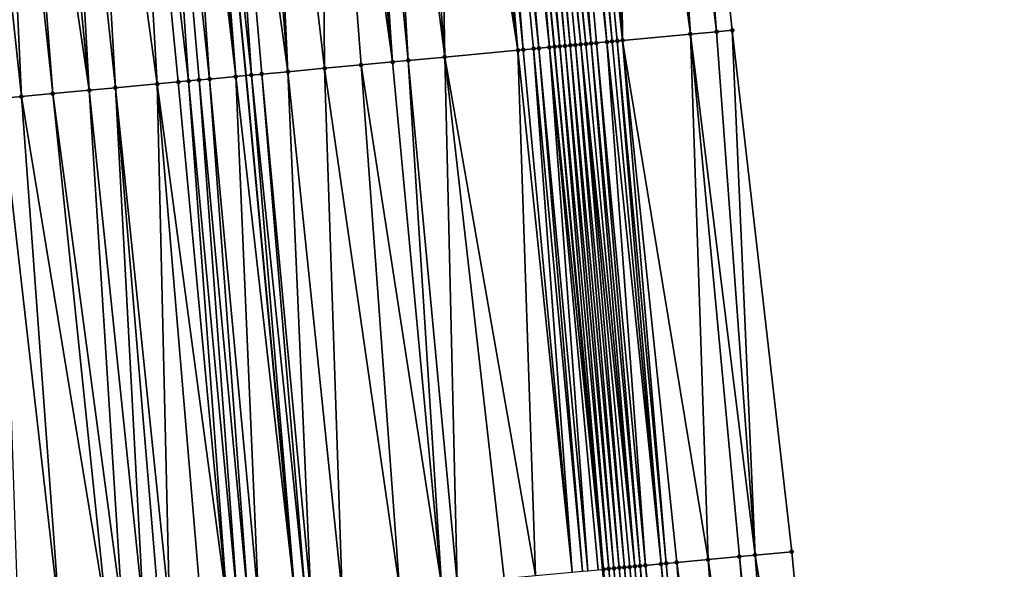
# Model space of a CAD drawing. Header units: feet. Extents: x 2004186 to 2014793, y 836912 to 864902.
# Tile 331 of 974: x 2010714 to 2010751, y 846481 to 846502. Entities that reach past the tile are written whole.
import ezdxf

# ---------------------------------------------------------------- set-up
doc = ezdxf.new("R2010")
doc.units = ezdxf.units.FT
doc.header["$LTSCALE"] = 100
doc.header["$MEASUREMENT"] = 0
for name, color, linetype, lineweight in [('EP_Travel Lane', 5, 'Continuous', 40), ('GPL_Skip Line', 2, 'Continuous', 40), ('Road Shots', 4, 'Continuous', 200), ('Road X-Section', 30, 'Continuous', 13)]:
    doc.layers.add(name, color=color, linetype=linetype, lineweight=lineweight)
doc.layers.add('I-77 SB_MM21-27-Surface-Border', color=7, linetype='Continuous')
doc.layers.add('I-77 SB_MM21-27-Surface-TIN', color=7, linetype='Continuous')

msp = doc.modelspace()

# ---------------------------------------------------------------- linework, layer by layer
at = {"layer": 'EP_Travel Lane'}
msp.add_polyline3d([(2010746.259659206, 846361.4718265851, 432.4409175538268), (2010744.67706048, 846381.4357524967, 432.6228364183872), (2010743.072637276, 846401.3705133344, 432.778790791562), (2010741.468191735, 846421.3055517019, 432.9162438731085), (2010739.747852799, 846441.3626244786, 433.0615329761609), (2010737.914762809, 846461.2920762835, 433.2014829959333), (2010736.070887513, 846481.2060482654, 433.356833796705), (2010734.227110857, 846501.1189549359, 433.5070528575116), (2010732.287668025, 846521.116699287, 433.7008599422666), (2010729.770920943, 846545.319774, 433.8500635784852), (2010727.518606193, 846565.1922004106, 433.9705695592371), (2010725.2662734, 846585.0647860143, 434.056638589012), (2010723.013937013, 846604.9374033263, 434.1358376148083), (2010720.732234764, 846624.9792221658, 434.2279998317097), (2010718.234095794, 846644.8225446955, 434.2954685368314), (2010715.735963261, 846664.6658160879, 434.3752531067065), (2010713.237841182, 846684.5090044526, 434.4749568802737)], dxfattribs=at)
at = {"layer": 'GPL_Skip Line'}
msp.add_polyline3d([(2010734.617451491, 846360.5594250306, 431.9941093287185), (2010733.025973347, 846380.4948676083, 432.1625931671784), (2010731.409516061, 846400.4284173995, 432.325664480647), (2010729.793053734, 846420.3620293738, 432.467986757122), (2010728.069054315, 846440.2864457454, 432.6096846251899), (2010726.21669693, 846460.1997938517, 432.7514885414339), (2010724.351219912, 846480.111282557, 432.9079875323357), (2010722.485731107, 846500.0228970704, 433.0638648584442), (2010720.544946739, 846519.927025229, 433.2578940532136), (2010718.140114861, 846544.0008914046, 433.4169742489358), (2010715.883260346, 846563.8728191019, 433.5338772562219), (2010713.626386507, 846583.7449169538, 433.6139725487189), (2010711.369514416, 846603.6169994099, 433.697398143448), (2010709.099465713, 846623.4874468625, 433.7894488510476), (2010706.552418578, 846643.3244748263, 433.860446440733), (2010704.005384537, 846663.1614008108, 433.9559335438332), (2010701.458350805, 846682.9983243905, 434.0519981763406), (2010698.883065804, 846702.8314638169, 434.1350826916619)], dxfattribs=at)
at = {"layer": 'I-77 SB_MM21-27-Surface-Border', "color": 3, "linetype": 'ByBlock', "lineweight": -2}
msp.add_polyline3d([(2010719.312135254, 846685.2879506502, 434.7076173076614), (2010721.660792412, 846665.4255960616, 434.6020388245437), (2010724.604577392, 846645.6395493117, 434.5214249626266), (2010727.350005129, 846625.8279209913, 434.4675148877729), (2010729.851073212, 846605.7127080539, 434.3897048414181), (2010732.107943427, 846585.8406421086, 434.3027260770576), (2010734.364810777, 846565.968601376, 434.210275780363), (2010736.422944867, 846546.0740862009, 434.0973871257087), (2010738.851227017, 846521.7817855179, 433.9343033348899), (2010741.00522275, 846501.7516160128, 433.7713409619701), (2010743.26886303, 846481.8784288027, 433.6327471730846), (2010745.134406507, 846461.9662307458, 433.4748969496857), (2010746.988906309, 846442.0297828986, 433.3554525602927), (2010748.133269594, 846421.8440917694, 433.18541255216), (2010748.753034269, 846401.8292767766, 433.0085829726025), (2010750.170162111, 846381.8793619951, 432.8382511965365), (2010751.366102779, 846361.8719435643, 432.6467753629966)], dxfattribs=at)
at = {"layer": 'I-77 SB_MM21-27-Surface-TIN', "color": 128, "linetype": 'ByBlock', "lineweight": -2}
for points in [[(2010738.055305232, 846521.7011098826, 433.908882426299), (2010737.259381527, 846521.6204531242, 433.8812396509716), (2010739.412154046, 846501.6028466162, 433.7175016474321)], [(2010738.055305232, 846521.7011098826, 433.908882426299), (2010740.407822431, 846501.6958227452, 433.7516849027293), (2010738.851227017, 846521.7817855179, 433.9343033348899)], [(2010738.055305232, 846521.7011098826, 433.908882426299), (2010739.412154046, 846501.6028466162, 433.7175016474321), (2010740.407822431, 846501.6958227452, 433.7516849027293)], [(2010738.851227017, 846521.7817855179, 433.9343033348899), (2010740.407822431, 846501.6958227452, 433.7516849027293), (2010741.00522275, 846501.7516160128, 433.7713409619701)], [(2010734.274662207, 846521.3180437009, 433.7712915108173), (2010734.075681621, 846521.2978761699, 433.7647740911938), (2010736.226008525, 846501.3053943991, 433.6000833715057)], [(2010734.473645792, 846521.3381817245, 433.7812819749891), (2010734.274662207, 846521.3180437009, 433.7712915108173), (2010736.226008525, 846501.3053943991, 433.6000833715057)], [(2010734.672636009, 846521.3582545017, 433.7989521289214), (2010734.473645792, 846521.3381817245, 433.7812819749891), (2010736.425142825, 846501.3239829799, 433.6076676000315)], [(2010734.473645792, 846521.3381817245, 433.7812819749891), (2010736.226008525, 846501.3053943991, 433.6000833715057), (2010736.425142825, 846501.3239829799, 433.6076676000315)], [(2010735.26957858, 846521.4187491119, 433.8194439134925), (2010734.672636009, 846521.3582545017, 433.7989521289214), (2010736.823421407, 846501.3610535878, 433.6348230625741)], [(2010734.672636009, 846521.3582545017, 433.7989521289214), (2010736.624283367, 846501.3425049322, 433.6227473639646), (2010736.823421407, 846501.3610535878, 433.6348230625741)], [(2010734.672636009, 846521.3582545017, 433.7989521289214), (2010736.425142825, 846501.3239829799, 433.6076676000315), (2010736.624283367, 846501.3425049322, 433.6227473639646)], [(2010736.662440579, 846521.5599425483, 433.8626270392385), (2010735.26957858, 846521.4187491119, 433.8194439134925), (2010736.823421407, 846501.3610535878, 433.6348230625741)], [(2010737.259381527, 846521.6204531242, 433.8812396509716), (2010736.662440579, 846521.5599425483, 433.8626270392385), (2010739.412154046, 846501.6028466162, 433.7175016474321)], [(2010736.662440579, 846521.5599425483, 433.8626270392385), (2010736.823421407, 846501.3610535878, 433.6348230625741), (2010739.412154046, 846501.6028466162, 433.7175016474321)], [(2010730.49403235, 846520.9348479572, 433.648950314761), (2010729.698099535, 846520.8542808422, 433.6107562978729), (2010732.840726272, 846500.9893795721, 433.4721592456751)], [(2010731.090974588, 846520.9953458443, 433.6690564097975), (2010730.49403235, 846520.9348479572, 433.648950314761), (2010732.840726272, 846500.9893795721, 433.4721592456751)], [(2010731.488932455, 846521.035713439, 433.6782620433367), (2010731.090974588, 846520.9953458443, 433.6690564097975), (2010733.039859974, 846501.0079745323, 433.4790257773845)], [(2010731.090974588, 846520.9953458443, 433.6690564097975), (2010732.840726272, 846500.9893795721, 433.4721592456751), (2010733.039859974, 846501.0079745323, 433.4790257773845)], [(2010731.886895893, 846521.0760262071, 433.6939209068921), (2010731.488932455, 846521.035713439, 433.6782620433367), (2010733.637258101, 846501.0637912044, 433.4960488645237)], [(2010731.488932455, 846521.035713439, 433.6782620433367), (2010733.438122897, 846501.0452122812, 433.4873781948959), (2010733.637258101, 846501.0637912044, 433.4960488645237)], [(2010731.488932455, 846521.035713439, 433.6782620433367), (2010733.039859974, 846501.0079745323, 433.4790257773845), (2010733.438122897, 846501.0452122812, 433.4873781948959)], [(2010732.284851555, 846521.1164155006, 433.7005725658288), (2010731.886895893, 846521.0760262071, 433.6939209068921), (2010734.035522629, 846501.1010118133, 433.5063295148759)], [(2010731.886895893, 846521.0760262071, 433.6939209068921), (2010733.637258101, 846501.0637912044, 433.4960488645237), (2010734.035522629, 846501.1010118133, 433.5063295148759)], [(2010732.284851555, 846521.1164155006, 433.7005725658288), (2010734.227110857, 846501.1189549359, 433.5070528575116), (2010732.287668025, 846521.116699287, 433.7008599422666)], [(2010732.284851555, 846521.1164155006, 433.7005725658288), (2010734.035522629, 846501.1010118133, 433.5063295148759), (2010734.227110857, 846501.1189549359, 433.5070528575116)], [(2010732.682836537, 846521.1565162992, 433.7411806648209), (2010732.287668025, 846521.116699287, 433.7008599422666), (2010734.433794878, 846501.1381500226, 433.5258799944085)], [(2010734.234651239, 846501.1196611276, 433.5070813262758), (2010732.287668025, 846521.116699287, 433.7008599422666), (2010734.227110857, 846501.1189549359, 433.5070528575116)], [(2010734.433794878, 846501.1381500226, 433.5258799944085), (2010732.287668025, 846521.116699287, 433.7008599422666), (2010734.234651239, 846501.1196611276, 433.5070813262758)], [(2010732.881819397, 846521.1766614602, 433.7503310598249), (2010732.682836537, 846521.1565162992, 433.7411806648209), (2010734.632942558, 846501.156595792, 433.5495301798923)], [(2010732.682836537, 846521.1565162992, 433.7411806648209), (2010734.433794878, 846501.1381500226, 433.5258799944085), (2010734.632942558, 846501.156595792, 433.5495301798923)], [(2010733.080795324, 846521.196874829, 433.751453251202), (2010732.881819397, 846521.1766614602, 433.7503310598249), (2010734.832085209, 846501.1750952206, 433.567143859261)], [(2010732.881819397, 846521.1766614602, 433.7503310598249), (2010734.632942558, 846501.156595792, 433.5495301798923), (2010734.832085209, 846501.1750952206, 433.567143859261)], [(2010733.279765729, 846521.2171425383, 433.7461794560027), (2010733.080795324, 846521.196874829, 433.751453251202), (2010735.230350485, 846501.2123078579, 433.5783212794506)], [(2010733.080795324, 846521.196874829, 433.751453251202), (2010735.031220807, 846501.1936699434, 433.5762870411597), (2010735.230350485, 846501.2123078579, 433.5783212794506)], [(2010733.080795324, 846521.196874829, 433.751453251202), (2010734.832085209, 846501.1750952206, 433.567143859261), (2010735.031220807, 846501.1936699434, 433.5762870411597)], [(2010733.478743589, 846521.2373368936, 433.7495395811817), (2010733.279765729, 846521.2171425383, 433.7461794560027), (2010735.429477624, 846501.2309728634, 433.577307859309)], [(2010733.279765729, 846521.2171425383, 433.7461794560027), (2010735.230350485, 846501.2123078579, 433.5783212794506), (2010735.429477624, 846501.2309728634, 433.577307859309)], [(2010734.075681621, 846521.2978761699, 433.7647740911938), (2010733.478743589, 846521.2373368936, 433.7495395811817), (2010735.628608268, 846501.2496004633, 433.5805024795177)], [(2010733.478743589, 846521.2373368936, 433.7495395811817), (2010735.429477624, 846501.2309728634, 433.577307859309), (2010735.628608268, 846501.2496004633, 433.5805024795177)], [(2010734.075681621, 846521.2978761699, 433.7647740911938), (2010735.827743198, 846501.2681823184, 433.5888433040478), (2010736.226008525, 846501.3053943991, 433.6000833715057)], [(2010734.075681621, 846521.2978761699, 433.7647740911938), (2010735.628608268, 846501.2496004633, 433.5805024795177), (2010735.827743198, 846501.2681823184, 433.5888433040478)], [(2010727.509299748, 846520.6325692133, 433.5236209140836), (2010726.71337673, 846520.5519056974, 433.4967734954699), (2010728.658906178, 846500.5990172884, 433.3131258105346)], [(2010728.504208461, 846520.7333499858, 433.5629031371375), (2010727.509299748, 846520.6325692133, 433.5236209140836), (2010730.05284038, 846500.7292002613, 433.3591382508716)], [(2010727.509299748, 846520.6325692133, 433.5236209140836), (2010728.658906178, 846500.5990172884, 433.3131258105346), (2010730.05284038, 846500.7292002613, 433.3591382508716)], [(2010729.698099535, 846520.8542808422, 433.6107562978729), (2010728.504208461, 846520.7333499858, 433.5629031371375), (2010730.05284038, 846500.7292002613, 433.3591382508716)], [(2010729.698099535, 846520.8542808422, 433.6107562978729), (2010730.05284038, 846500.7292002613, 433.3591382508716), (2010732.840726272, 846500.9893795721, 433.4721592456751)], [(2010723.13169795, 846520.1891678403, 433.3467742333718), (2010722.534757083, 846520.1286564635, 433.328255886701), (2010724.078805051, 846500.1716105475, 433.1239950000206)], [(2010725.320503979, 846520.410818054, 433.4411383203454), (2010723.13169795, 846520.1891678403, 433.3467742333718), (2010725.472746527, 846500.3017158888, 433.1787408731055)], [(2010723.13169795, 846520.1891678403, 433.3467742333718), (2010724.078805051, 846500.1716105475, 433.1239950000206), (2010725.472746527, 846500.3017158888, 433.1787408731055)], [(2010726.116431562, 846520.4914366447, 433.4732735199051), (2010725.320503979, 846520.410818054, 433.4411383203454), (2010728.061501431, 846500.5432712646, 433.2881549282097)], [(2010725.320503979, 846520.410818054, 433.4411383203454), (2010726.866693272, 846500.4317649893, 433.2398137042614), (2010728.061501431, 846500.5432712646, 433.2881549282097)], [(2010725.320503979, 846520.410818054, 433.4411383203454), (2010725.472746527, 846500.3017158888, 433.1787408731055), (2010726.866693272, 846500.4317649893, 433.2398137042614)], [(2010726.71337673, 846520.5519056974, 433.4967734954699), (2010726.116431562, 846520.4914366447, 433.4732735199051), (2010728.061501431, 846500.5432712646, 433.2881549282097)], [(2010726.71337673, 846520.5519056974, 433.4967734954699), (2010728.061501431, 846500.5432712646, 433.2881549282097), (2010728.658906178, 846500.5990172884, 433.3131258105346)], [(2010719.749022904, 846519.8463697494, 433.2301007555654), (2010718.953094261, 846519.7657615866, 433.1967381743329), (2010721.091801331, 846499.8926668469, 433.0231680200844)], [(2010719.948003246, 846519.8665396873, 433.2363348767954), (2010719.749022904, 846519.8463697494, 433.2301007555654), (2010722.087465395, 846499.9856891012, 433.0521622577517)], [(2010719.749022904, 846519.8463697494, 433.2301007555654), (2010721.091801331, 846499.8926668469, 433.0231680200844), (2010722.087465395, 846499.9856891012, 433.0521622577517)], [(2010720.146979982, 846519.8867451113, 433.2383921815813), (2010719.948003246, 846519.8665396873, 433.2363348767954), (2010722.087465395, 846499.9856891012, 433.0521622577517)], [(2010720.146979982, 846519.8867451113, 433.2383921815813), (2010722.087465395, 846499.9856891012, 433.0521622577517), (2010720.544946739, 846519.927025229, 433.2578940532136)], [(2010721.340871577, 846520.00767083, 433.2868500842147), (2010720.544946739, 846519.927025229, 433.2578940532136), (2010722.684863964, 846500.0415010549, 433.069716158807)], [(2010722.087465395, 846499.9856891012, 433.0521622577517), (2010722.485731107, 846500.0228970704, 433.0638648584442), (2010720.544946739, 846519.927025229, 433.2578940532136)], [(2010722.684863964, 846500.0415010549, 433.069716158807), (2010720.544946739, 846519.927025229, 433.2578940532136), (2010722.485731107, 846500.0228970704, 433.0638648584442)], [(2010722.534757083, 846520.1286564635, 433.328255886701), (2010721.340871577, 846520.00767083, 433.2868500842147), (2010724.078805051, 846500.1716105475, 433.1239950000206)], [(2010721.340871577, 846520.00767083, 433.2868500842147), (2010723.083135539, 846500.0786464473, 433.0884585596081), (2010724.078805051, 846500.1716105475, 433.1239950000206)], [(2010721.340871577, 846520.00767083, 433.2868500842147), (2010722.684863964, 846500.0415010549, 433.069716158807), (2010723.083135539, 846500.0786464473, 433.0884585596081)], [(2010716.366322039, 846519.5038257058, 433.0835253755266), (2010715.371420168, 846519.4029776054, 433.0521678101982), (2010717.507375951, 846499.5581576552, 432.877060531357)], [(2010717.958178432, 846519.6650508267, 433.1492153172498), (2010716.366322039, 846519.5038257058, 433.0835253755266), (2010719.100449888, 846499.7068712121, 432.9371817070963)], [(2010716.366322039, 846519.5038257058, 433.0835253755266), (2010717.507375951, 846499.5581576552, 432.877060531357), (2010719.100449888, 846499.7068712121, 432.9371817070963)], [(2010718.953094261, 846519.7657615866, 433.1967381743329), (2010717.958178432, 846519.6650508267, 433.1492153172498), (2010720.295258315, 846499.8183746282, 432.9858445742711)], [(2010717.958178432, 846519.6650508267, 433.1492153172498), (2010719.896987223, 846499.78122407, 432.9676833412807), (2010720.295258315, 846499.8183746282, 432.9858445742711)], [(2010717.958178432, 846519.6650508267, 433.1492153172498), (2010719.100449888, 846499.7068712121, 432.9371817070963), (2010719.896987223, 846499.78122407, 432.9676833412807)], [(2010718.953094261, 846519.7657615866, 433.1967381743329), (2010720.693531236, 846499.8555056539, 433.0062031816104), (2010721.091801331, 846499.8926668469, 433.0231680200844)], [(2010718.953094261, 846519.7657615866, 433.1967381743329), (2010720.295258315, 846499.8183746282, 432.9858445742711), (2010720.693531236, 846499.8555056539, 433.0062031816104)], [(2010712.983637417, 846519.1611218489, 432.9557603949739), (2010711.789752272, 846519.0401326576, 432.9147733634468), (2010713.922963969, 846499.2235054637, 432.747040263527)], [(2010713.580580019, 846519.2216161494, 432.9762886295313), (2010712.983637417, 846519.1611218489, 432.9557603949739), (2010715.117764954, 846499.3350883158, 432.7867667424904)], [(2010712.983637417, 846519.1611218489, 432.9557603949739), (2010713.922963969, 846499.2235054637, 432.747040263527), (2010715.117764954, 846499.3350883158, 432.7867667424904)], [(2010714.575494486, 846519.3223403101, 433.022234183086), (2010713.580580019, 846519.2216161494, 432.9762886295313), (2010716.511709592, 846499.4651599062, 432.8453095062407)], [(2010713.580580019, 846519.2216161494, 432.9762886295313), (2010715.117764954, 846499.3350883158, 432.7867667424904), (2010716.511709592, 846499.4651599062, 432.8453095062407)], [(2010715.371420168, 846519.4029776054, 433.0521678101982), (2010714.575494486, 846519.3223403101, 433.022234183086), (2010716.511709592, 846499.4651599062, 432.8453095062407)], [(2010715.371420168, 846519.4029776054, 433.0521678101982), (2010716.511709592, 846499.4651599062, 432.8453095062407), (2010717.507375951, 846499.5581576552, 432.877060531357)], [(2010711.789752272, 846519.0401326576, 432.9147733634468), (2010713.126428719, 846499.1491303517, 432.719042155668), (2010713.922963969, 846499.2235054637, 432.747040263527)], [(2010739.412154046, 846501.6028466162, 433.7175016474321), (2010736.823421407, 846501.3610535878, 433.6348230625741), (2010740.082745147, 846481.5806815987, 433.5278539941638)], [(2010740.407822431, 846501.6958227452, 433.7516849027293), (2010739.412154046, 846501.6028466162, 433.7175016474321), (2010741.874936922, 846481.7481594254, 433.587553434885)], [(2010739.412154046, 846501.6028466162, 433.7175016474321), (2010741.277538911, 846481.6923415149, 433.5665284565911), (2010741.874936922, 846481.7481594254, 433.587553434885)], [(2010739.412154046, 846501.6028466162, 433.7175016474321), (2010740.082745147, 846481.5806815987, 433.5278539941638), (2010741.277538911, 846481.6923415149, 433.5665284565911)], [(2010740.407822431, 846501.6958227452, 433.7516849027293), (2010741.874936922, 846481.7481594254, 433.587553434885), (2010741.00522275, 846501.7516160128, 433.7713409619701)], [(2010743.26886303, 846481.8784288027, 433.6327471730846), (2010741.00522275, 846501.7516160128, 433.7713409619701), (2010741.874936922, 846481.7481594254, 433.587553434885)], [(2010733.637258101, 846501.0637912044, 433.4960488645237), (2010733.438122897, 846501.0452122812, 433.4873781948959), (2010735.303543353, 846481.1343272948, 433.3331792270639)], [(2010734.035522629, 846501.1010118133, 433.5063295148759), (2010733.637258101, 846501.0637912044, 433.4960488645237), (2010735.502677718, 846481.1529151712, 433.3427223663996)], [(2010733.637258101, 846501.0637912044, 433.4960488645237), (2010735.303543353, 846481.1343272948, 433.3331792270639), (2010735.502677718, 846481.1529151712, 433.3427223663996)], [(2010734.035522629, 846501.1010118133, 433.5063295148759), (2010736.070887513, 846481.2060482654, 433.356833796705), (2010734.227110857, 846501.1189549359, 433.5070528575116)], [(2010734.035522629, 846501.1010118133, 433.5063295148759), (2010735.900942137, 846481.1901369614, 433.3553591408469), (2010736.070887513, 846481.2060482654, 433.356833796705)], [(2010734.035522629, 846501.1010118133, 433.5063295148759), (2010735.502677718, 846481.1529151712, 433.3427223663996), (2010735.900942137, 846481.1901369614, 433.3553591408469)], [(2010734.234651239, 846501.1196611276, 433.5070813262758), (2010734.227110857, 846501.1189549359, 433.5070528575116), (2010736.100071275, 846481.2087806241, 433.3570870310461)], [(2010736.100071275, 846481.2087806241, 433.3570870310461), (2010734.227110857, 846501.1189549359, 433.5070528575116), (2010736.070887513, 846481.2060482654, 433.356833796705)], [(2010734.433794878, 846501.1381500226, 433.5258799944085), (2010734.234651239, 846501.1196611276, 433.5070813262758), (2010736.100071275, 846481.2087806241, 433.3570870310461)], [(2010734.632942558, 846501.156595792, 433.5495301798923), (2010734.433794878, 846501.1381500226, 433.5258799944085), (2010736.299207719, 846481.2273463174, 433.3697378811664)], [(2010734.433794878, 846501.1381500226, 433.5258799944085), (2010736.100071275, 846481.2087806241, 433.3570870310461), (2010736.299207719, 846481.2273463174, 433.3697378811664)], [(2010734.832085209, 846501.1750952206, 433.567143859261), (2010734.632942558, 846501.156595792, 433.5495301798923), (2010736.498349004, 846481.2458603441, 433.3896268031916)], [(2010734.632942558, 846501.156595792, 433.5495301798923), (2010736.299207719, 846481.2273463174, 433.3697378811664), (2010736.498349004, 846481.2458603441, 433.3896268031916)], [(2010735.031220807, 846501.1936699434, 433.5762870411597), (2010734.832085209, 846501.1750952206, 433.567143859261), (2010736.697488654, 846481.2643918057, 433.4070732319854)], [(2010734.832085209, 846501.1750952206, 433.567143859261), (2010736.498349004, 846481.2458603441, 433.3896268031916), (2010736.697488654, 846481.2643918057, 433.4070732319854)], [(2010735.230350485, 846501.2123078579, 433.5783212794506), (2010735.031220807, 846501.1936699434, 433.5762870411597), (2010736.896623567, 846481.2829738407, 433.4174347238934)], [(2010735.031220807, 846501.1936699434, 433.5762870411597), (2010736.697488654, 846481.2643918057, 433.4070732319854), (2010736.896623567, 846481.2829738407, 433.4174347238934)], [(2010735.429477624, 846501.2309728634, 433.577307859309), (2010735.230350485, 846501.2123078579, 433.5783212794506), (2010737.294879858, 846481.3202823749, 433.4179193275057)], [(2010735.230350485, 846501.2123078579, 433.5783212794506), (2010737.095754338, 846481.3016000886, 433.4216023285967), (2010737.294879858, 846481.3202823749, 433.4179193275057)], [(2010735.230350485, 846501.2123078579, 433.5783212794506), (2010736.896623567, 846481.2829738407, 433.4174347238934), (2010737.095754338, 846481.3016000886, 433.4216023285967)], [(2010735.628608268, 846501.2496004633, 433.5805024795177), (2010735.429477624, 846501.2309728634, 433.577307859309), (2010737.294879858, 846481.3202823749, 433.4179193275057)], [(2010735.827743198, 846501.2681823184, 433.5888433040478), (2010735.628608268, 846501.2496004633, 433.5805024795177), (2010737.49400881, 846481.3389280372, 433.4193670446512)], [(2010735.628608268, 846501.2496004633, 433.5805024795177), (2010737.294879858, 846481.3202823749, 433.4179193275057), (2010737.49400881, 846481.3389280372, 433.4193670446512)], [(2010736.226008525, 846501.3053943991, 433.6000833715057), (2010735.827743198, 846501.2681823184, 433.5888433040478), (2010737.693141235, 846481.3575366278, 433.4260082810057)], [(2010735.827743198, 846501.2681823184, 433.5888433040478), (2010737.49400881, 846481.3389280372, 433.4193670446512), (2010737.693141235, 846481.3575366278, 433.4260082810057)], [(2010736.425142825, 846501.3239829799, 433.6076676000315), (2010736.226008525, 846501.3053943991, 433.6000833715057), (2010738.290541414, 846481.4133314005, 433.4502747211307)], [(2010736.226008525, 846501.3053943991, 433.6000833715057), (2010737.693141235, 846481.3575366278, 433.4260082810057), (2010738.290541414, 846481.4133314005, 433.4502747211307)], [(2010736.624283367, 846501.3425049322, 433.6227473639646), (2010736.425142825, 846501.3239829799, 433.6076676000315), (2010738.290541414, 846481.4133314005, 433.4502747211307)], [(2010736.823421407, 846501.3610535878, 433.6348230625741), (2010736.624283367, 846501.3425049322, 433.6227473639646), (2010738.489675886, 846481.4319181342, 433.4599779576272)], [(2010736.624283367, 846501.3425049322, 433.6227473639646), (2010738.290541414, 846481.4133314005, 433.4502747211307), (2010738.489675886, 846481.4319181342, 433.4599779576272)], [(2010736.823421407, 846501.3610535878, 433.6348230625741), (2010738.887949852, 846481.4690380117, 433.4868919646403), (2010740.082745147, 846481.5806815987, 433.5278539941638)], [(2010736.823421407, 846501.3610535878, 433.6348230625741), (2010738.489675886, 846481.4319181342, 433.4599779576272), (2010738.887949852, 846481.4690380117, 433.4868919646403)], [(2010730.05284038, 846500.7292002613, 433.3591382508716), (2010728.658906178, 846500.5990172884, 433.3131258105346), (2010730.524352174, 846480.6878596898, 433.1543771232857)], [(2010732.840726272, 846500.9893795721, 433.4721592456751), (2010730.05284038, 846500.7292002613, 433.3591382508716), (2010733.511347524, 846480.9668927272, 433.2674195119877)], [(2010730.05284038, 846500.7292002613, 433.3591382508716), (2010732.316548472, 846480.8552892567, 433.220837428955), (2010733.511347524, 846480.9668927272, 433.2674195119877)], [(2010730.05284038, 846500.7292002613, 433.3591382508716), (2010730.524352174, 846480.6878596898, 433.1543771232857), (2010732.316548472, 846480.8552892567, 433.220837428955)], [(2010733.039859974, 846501.0079745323, 433.4790257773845), (2010732.840726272, 846500.9893795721, 433.4721592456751), (2010734.905279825, 846481.0970960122, 433.3218722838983)], [(2010732.840726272, 846500.9893795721, 433.4721592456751), (2010733.511347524, 846480.9668927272, 433.2674195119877), (2010734.905279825, 846481.0970960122, 433.3218722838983)], [(2010733.438122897, 846501.0452122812, 433.4873781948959), (2010733.039859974, 846501.0079745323, 433.4790257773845), (2010734.905279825, 846481.0970960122, 433.3218722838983)], [(2010733.438122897, 846501.0452122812, 433.4873781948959), (2010734.905279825, 846481.0970960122, 433.3218722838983), (2010735.303543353, 846481.1343272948, 433.3331792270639)], [(2010726.866693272, 846500.4317649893, 433.2398137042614), (2010725.472746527, 846500.3017158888, 433.1787408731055), (2010728.333885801, 846480.4832687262, 433.0668193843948)], [(2010728.061501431, 846500.5432712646, 433.2881549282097), (2010726.866693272, 846500.4317649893, 433.2398137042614), (2010729.926951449, 846480.6320707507, 433.129293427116)], [(2010726.866693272, 846500.4317649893, 433.2398137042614), (2010728.333885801, 846480.4832687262, 433.0668193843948), (2010729.926951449, 846480.6320707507, 433.129293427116)], [(2010728.658906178, 846500.5990172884, 433.3131258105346), (2010728.061501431, 846500.5432712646, 433.2881549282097), (2010729.926951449, 846480.6320707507, 433.129293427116)], [(2010728.658906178, 846500.5990172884, 433.3131258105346), (2010729.926951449, 846480.6320707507, 433.129293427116), (2010730.524352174, 846480.6878596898, 433.1543771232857)], [(2010722.087465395, 846499.9856891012, 433.0521622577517), (2010721.091801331, 846499.8926668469, 433.0231680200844), (2010722.957293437, 846479.9810170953, 432.8622452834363)], [(2010722.087465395, 846499.9856891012, 433.0521622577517), (2010724.351219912, 846480.111282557, 432.9079875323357), (2010722.485731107, 846500.0228970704, 433.0638648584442)], [(2010722.087465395, 846499.9856891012, 433.0521622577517), (2010722.957293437, 846479.9810170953, 432.8622452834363), (2010724.351219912, 846480.111282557, 432.9079875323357)], [(2010722.684863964, 846500.0415010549, 433.069716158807), (2010722.485731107, 846500.0228970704, 433.0638648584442), (2010724.351219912, 846480.111282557, 432.9079875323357)], [(2010723.083135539, 846500.0786464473, 433.0884585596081), (2010722.684863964, 846500.0415010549, 433.069716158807), (2010724.749487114, 846480.148474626, 432.9247880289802)], [(2010722.684863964, 846500.0415010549, 433.069716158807), (2010724.351219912, 846480.111282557, 432.9079875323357), (2010724.749487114, 846480.148474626, 432.9247880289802)], [(2010724.078805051, 846500.1716105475, 433.1239950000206), (2010723.083135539, 846500.0786464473, 433.0884585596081), (2010724.948621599, 846480.1670612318, 432.9345091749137)], [(2010723.083135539, 846500.0786464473, 433.0884585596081), (2010724.749487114, 846480.148474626, 432.9247880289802), (2010724.948621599, 846480.1670612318, 432.9345091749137)], [(2010725.472746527, 846500.3017158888, 433.1787408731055), (2010724.078805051, 846500.1716105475, 433.1239950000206), (2010726.143417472, 846480.2786986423, 432.9763365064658)], [(2010724.078805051, 846500.1716105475, 433.1239950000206), (2010724.948621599, 846480.1670612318, 432.9345091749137), (2010726.143417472, 846480.2786986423, 432.9763365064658)], [(2010725.472746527, 846500.3017158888, 433.1787408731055), (2010726.143417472, 846480.2786986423, 432.9763365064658), (2010728.333885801, 846480.4832687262, 433.0668193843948)], [(2010717.507375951, 846499.5581576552, 432.877060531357), (2010716.511709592, 846499.4651599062, 432.8453095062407), (2010718.576361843, 846479.5718228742, 432.6888520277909)], [(2010719.100449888, 846499.7068712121, 432.9371817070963), (2010717.507375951, 846499.5581576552, 432.877060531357), (2010719.572024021, 846479.6648652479, 432.7221393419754)], [(2010717.507375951, 846499.5581576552, 432.877060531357), (2010719.173758, 846479.6276605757, 432.7071044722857), (2010719.572024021, 846479.6648652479, 432.7221393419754)], [(2010717.507375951, 846499.5581576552, 432.877060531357), (2010718.576361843, 846479.5718228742, 432.6888520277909), (2010719.173758, 846479.6276605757, 432.7071044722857)], [(2010719.896987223, 846499.78122407, 432.9676833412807), (2010719.100449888, 846499.7068712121, 432.9371817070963), (2010721.762487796, 846479.8694839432, 432.8058120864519)], [(2010719.100449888, 846499.7068712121, 432.9371817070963), (2010720.766823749, 846479.7764615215, 432.7697296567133), (2010721.762487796, 846479.8694839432, 432.8058120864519)], [(2010719.100449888, 846499.7068712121, 432.9371817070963), (2010719.572024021, 846479.6648652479, 432.7221393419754), (2010720.766823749, 846479.7764615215, 432.7697296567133)], [(2010720.295258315, 846499.8183746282, 432.9858445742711), (2010719.896987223, 846499.78122407, 432.9676833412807), (2010721.762487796, 846479.8694839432, 432.8058120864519)], [(2010720.693531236, 846499.8555056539, 433.0062031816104), (2010720.295258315, 846499.8183746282, 432.9858445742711), (2010722.160755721, 846479.9066682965, 432.8236934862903)], [(2010720.295258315, 846499.8183746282, 432.9858445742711), (2010721.762487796, 846479.8694839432, 432.8058120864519), (2010722.160755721, 846479.9066682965, 432.8236934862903)], [(2010721.091801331, 846499.8926668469, 433.0231680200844), (2010720.693531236, 846499.8555056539, 433.0062031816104), (2010722.559026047, 846479.9438270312, 432.8451638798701)], [(2010720.693531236, 846499.8555056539, 433.0062031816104), (2010722.160755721, 846479.9066682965, 432.8236934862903), (2010722.559026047, 846479.9438270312, 432.8451638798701)], [(2010721.091801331, 846499.8926668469, 433.0231680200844), (2010722.559026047, 846479.9438270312, 432.8451638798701), (2010722.957293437, 846479.9810170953, 432.8622452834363)], [(2010713.922963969, 846499.2235054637, 432.747040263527), (2010713.126428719, 846499.1491303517, 432.719042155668), (2010715.390233, 846479.2741926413, 432.5675720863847)], [(2010715.117764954, 846499.3350883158, 432.7867667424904), (2010713.922963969, 846499.2235054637, 432.747040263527), (2010717.182427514, 846479.4416412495, 432.6313647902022)], [(2010713.922963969, 846499.2235054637, 432.747040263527), (2010715.390233, 846479.2741926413, 432.5675720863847), (2010717.182427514, 846479.4416412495, 432.6313647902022)], [(2010716.511709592, 846499.4651599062, 432.8453095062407), (2010715.117764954, 846499.3350883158, 432.7867667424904), (2010717.779828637, 846479.4974259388, 432.6570438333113)], [(2010715.117764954, 846499.3350883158, 432.7867667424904), (2010717.182427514, 846479.4416412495, 432.6313647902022), (2010717.779828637, 846479.4974259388, 432.6570438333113)], [(2010716.511709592, 846499.4651599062, 432.8453095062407), (2010717.779828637, 846479.4974259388, 432.6570438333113), (2010718.576361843, 846479.5718228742, 432.6888520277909)], [(2010713.126428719, 846499.1491303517, 432.719042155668), (2010713.797174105, 846479.1253185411, 432.5151952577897), (2010715.390233, 846479.2741926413, 432.5675720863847)], [(2010740.082745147, 846481.5806815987, 433.5278539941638), (2010738.887949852, 846481.4690380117, 433.4868919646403), (2010741.550014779, 846461.6313623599, 433.3593592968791)], [(2010742.943944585, 846461.7615922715, 433.4038827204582), (2010741.277538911, 846481.6923415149, 433.5665284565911), (2010740.082745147, 846481.5806815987, 433.5278539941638)], [(2010742.943944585, 846461.7615922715, 433.4038827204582), (2010740.082745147, 846481.5806815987, 433.5278539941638), (2010741.550014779, 846461.6313623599, 433.3593592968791)], [(2010743.34221255, 846461.7987762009, 433.4196307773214), (2010741.874936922, 846481.7481594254, 433.587553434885), (2010741.277538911, 846481.6923415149, 433.5665284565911)], [(2010743.34221255, 846461.7987762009, 433.4196307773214), (2010741.277538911, 846481.6923415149, 433.5665284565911), (2010742.943944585, 846461.7615922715, 433.4038827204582)], [(2010743.26886303, 846481.8784288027, 433.6327471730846), (2010741.874936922, 846481.7481594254, 433.587553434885), (2010745.134406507, 846461.9662307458, 433.4748969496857)], [(2010743.34221255, 846461.7987762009, 433.4196307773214), (2010745.134406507, 846461.9662307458, 433.4748969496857), (2010741.874936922, 846481.7481594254, 433.587553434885)], [(2010736.100071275, 846481.2087806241, 433.3570870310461), (2010736.070887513, 846481.2060482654, 433.356833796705), (2010737.965592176, 846461.2968235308, 433.2032966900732)], [(2010736.299207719, 846481.2273463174, 433.3697378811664), (2010736.100071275, 846481.2087806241, 433.3570870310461), (2010737.965592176, 846461.2968235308, 433.2032966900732)], [(2010736.498349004, 846481.2458603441, 433.3896268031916), (2010736.299207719, 846481.2273463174, 433.3697378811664), (2010738.164731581, 846461.3153576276, 433.2182866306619)], [(2010736.299207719, 846481.2273463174, 433.3697378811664), (2010737.965592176, 846461.2968235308, 433.2032966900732), (2010738.164731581, 846461.3153576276, 433.2182866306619)], [(2010736.697488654, 846481.2643918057, 433.4070732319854), (2010736.498349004, 846481.2458603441, 433.3896268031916), (2010738.363873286, 846461.3338671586, 433.2362973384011)], [(2010736.498349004, 846481.2458603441, 433.3896268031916), (2010738.164731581, 846461.3153576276, 433.2182866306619), (2010738.363873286, 846461.3338671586, 433.2362973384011)], [(2010736.896623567, 846481.2829738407, 433.4174347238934), (2010736.697488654, 846481.2643918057, 433.4070732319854), (2010738.563013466, 846461.3523929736, 433.2523056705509)], [(2010736.697488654, 846481.2643918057, 433.4070732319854), (2010738.363873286, 846461.3338671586, 433.2362973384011), (2010738.563013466, 846461.3523929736, 433.2523056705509)], [(2010737.095754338, 846481.3016000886, 433.4216023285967), (2010736.896623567, 846481.2829738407, 433.4174347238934), (2010738.762149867, 846461.3709591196, 433.2633545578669)], [(2010736.896623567, 846481.2829738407, 433.4174347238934), (2010738.563013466, 846461.3523929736, 433.2523056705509), (2010738.762149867, 846461.3709591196, 433.2633545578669)], [(2010737.294879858, 846481.3202823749, 433.4179193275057), (2010737.095754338, 846481.3016000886, 433.4216023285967), (2010738.96128241, 846461.3895664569, 433.2693382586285)], [(2010737.095754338, 846481.3016000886, 433.4216023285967), (2010738.762149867, 846461.3709591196, 433.2633545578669), (2010738.96128241, 846461.3895664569, 433.2693382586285)], [(2010737.49400881, 846481.3389280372, 433.4193670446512), (2010737.294879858, 846481.3202823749, 433.4179193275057), (2010738.96128241, 846461.3895664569, 433.2693382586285)], [(2010737.693141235, 846481.3575366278, 433.4260082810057), (2010737.49400881, 846481.3389280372, 433.4193670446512), (2010739.55867556, 846461.4454362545, 433.2814131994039)], [(2010737.49400881, 846481.3389280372, 433.4193670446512), (2010738.96128241, 846461.3895664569, 433.2693382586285), (2010739.55867556, 846461.4454362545, 433.2814131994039)], [(2010738.290541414, 846481.4133314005, 433.4502747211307), (2010737.693141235, 846481.3575366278, 433.4260082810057), (2010739.956940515, 846461.4826523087, 433.2932109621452)], [(2010737.693141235, 846481.3575366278, 433.4260082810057), (2010739.55867556, 846461.4454362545, 433.2814131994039), (2010739.956940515, 846461.4826523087, 433.2932109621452)], [(2010738.489675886, 846481.4319181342, 433.4599779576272), (2010738.290541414, 846481.4133314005, 433.4502747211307), (2010740.355209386, 846461.5198265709, 433.3101477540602)], [(2010738.290541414, 846481.4133314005, 433.4502747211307), (2010739.956940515, 846461.4826523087, 433.2932109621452), (2010740.355209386, 846461.5198265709, 433.3101477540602)], [(2010738.887949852, 846481.4690380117, 433.4868919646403), (2010738.489675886, 846481.4319181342, 433.4599779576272), (2010740.355209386, 846461.5198265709, 433.3101477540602)], [(2010738.887949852, 846481.4690380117, 433.4868919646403), (2010740.753482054, 846461.5569602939, 433.3320695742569), (2010741.550014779, 846461.6313623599, 433.3593592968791)], [(2010738.887949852, 846481.4690380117, 433.4868919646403), (2010740.355209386, 846461.5198265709, 433.3101477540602), (2010740.753482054, 846461.5569602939, 433.3320695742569)]]:
    msp.add_3dface(points, dxfattribs=at)
at = {"layer": 'Road Shots', "lineweight": 100}
for p in [(2010739.412154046, 846501.6028466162, 433.7175016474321), (2010740.407822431, 846501.6958227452, 433.7516849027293), (2010741.00522275, 846501.7516160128, 433.7713409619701), (2010733.637258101, 846501.0637912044, 433.4960488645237), (2010734.035522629, 846501.1010118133, 433.5063295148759), (2010734.234651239, 846501.1196611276, 433.5070813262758), (2010734.433794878, 846501.1381500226, 433.5258799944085), (2010734.632942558, 846501.156595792, 433.5495301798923), (2010734.832085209, 846501.1750952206, 433.567143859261), (2010735.031220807, 846501.1936699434, 433.5762870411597), (2010735.230350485, 846501.2123078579, 433.5783212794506), (2010735.429477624, 846501.2309728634, 433.577307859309), (2010735.628608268, 846501.2496004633, 433.5805024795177), (2010735.827743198, 846501.2681823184, 433.5888433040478), (2010736.226008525, 846501.3053943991, 433.6000833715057), (2010736.425142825, 846501.3239829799, 433.6076676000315), (2010736.624283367, 846501.3425049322, 433.6227473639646), (2010736.823421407, 846501.3610535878, 433.6348230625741), (2010730.05284038, 846500.7292002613, 433.3591382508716), (2010732.840726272, 846500.9893795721, 433.4721592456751), (2010733.039859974, 846501.0079745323, 433.4790257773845), (2010733.438122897, 846501.0452122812, 433.4873781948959), (2010726.866693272, 846500.4317649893, 433.2398137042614), (2010728.061501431, 846500.5432712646, 433.2881549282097), (2010728.658906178, 846500.5990172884, 433.3131258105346), (2010722.087465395, 846499.9856891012, 433.0521622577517), (2010722.684863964, 846500.0415010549, 433.069716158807), (2010723.083135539, 846500.0786464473, 433.0884585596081), (2010724.078805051, 846500.1716105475, 433.1239950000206), (2010725.472746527, 846500.3017158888, 433.1787408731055), (2010717.507375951, 846499.5581576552, 432.877060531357), (2010719.100449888, 846499.7068712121, 432.9371817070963), (2010719.896987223, 846499.78122407, 432.9676833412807), (2010720.295258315, 846499.8183746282, 432.9858445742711), (2010720.693531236, 846499.8555056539, 433.0062031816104), (2010721.091801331, 846499.8926668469, 433.0231680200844), (2010713.922963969, 846499.2235054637, 432.747040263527), (2010715.117764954, 846499.3350883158, 432.7867667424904), (2010716.511709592, 846499.4651599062, 432.8453095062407), (2010740.082745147, 846481.5806815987, 433.5278539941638), (2010741.277538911, 846481.6923415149, 433.5665284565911), (2010741.874936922, 846481.7481594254, 433.587553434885), (2010743.26886303, 846481.8784288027, 433.6327471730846), (2010736.100071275, 846481.2087806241, 433.3570870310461), (2010736.299207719, 846481.2273463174, 433.3697378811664), (2010736.498349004, 846481.2458603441, 433.3896268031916), (2010736.697488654, 846481.2643918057, 433.4070732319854), (2010736.896623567, 846481.2829738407, 433.4174347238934), (2010737.095754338, 846481.3016000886, 433.4216023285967), (2010737.294879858, 846481.3202823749, 433.4179193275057), (2010737.49400881, 846481.3389280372, 433.4193670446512), (2010737.693141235, 846481.3575366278, 433.4260082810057), (2010738.290541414, 846481.4133314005, 433.4502747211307), (2010738.489675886, 846481.4319181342, 433.4599779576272), (2010738.887949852, 846481.4690380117, 433.4868919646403)]:
    msp.add_point(p, dxfattribs=at)
at = {"layer": 'Road X-Section', "extrusion": (-0.09327626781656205, 0.9956002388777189, 0.008927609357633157), "elevation": 655226.8021474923, "flags": 128}
msp.add_lwpolyline([(-2080887.278449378, -5417.967704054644), (-2080888.678449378, -5417.903225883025), (-2080889.478449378, -5417.863033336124), (-2080890.078449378, -5417.829932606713), (-2080890.478449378, -5417.821654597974), (-2080890.678449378, -5417.815979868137), (-2080890.878449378, -5417.807898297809), (-2080891.078449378, -5417.797292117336), (-2080891.278449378, -5417.784189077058), (-2080891.878449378, -5417.736164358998), (-2080892.078449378, -5417.729114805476), (-2080892.478449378, -5417.720534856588), (-2080892.678449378, -5417.709825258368), (-2080893.078449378, -5417.672749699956), (-2080893.478449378, -5417.648329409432), (-2080893.878449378, -5417.621519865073), (-2080894.278449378, -5417.60517487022), (-2080895.078449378, -5417.577881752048), (-2080895.678449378, -5417.552673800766), (-2080896.478449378, -5417.523278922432), (-2080897.878449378, -5417.468678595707), (-2080898.278449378, -5417.453717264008), (-2080899.678449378, -5417.407786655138), (-2080900.278449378, -5417.383732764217), (-2080901.478449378, -5417.329560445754), (-2080902.278449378, -5417.299477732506), (-2080903.078449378, -5417.27106422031), (-2080903.478449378, -5417.25470126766), (-2080903.878449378, -5417.23439869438), (-2080904.278449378, -5417.220938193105), (-2080904.878449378, -5417.211909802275), (-2080905.478449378, -5417.187583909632), (-2080905.878449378, -5417.163566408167), (-2080906.278449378, -5417.148113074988), (-2080907.678449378, -5417.105770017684), (-2080908.478449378, -5417.077770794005), (-2080909.678449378, -5417.038042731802), (-2080911.078449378, -5416.979497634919), (-2080912.078449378, -5416.947745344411), (-2080913.678449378, -5416.887621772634), (-2080914.478449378, -5416.857118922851), (-2080914.878449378, -5416.838956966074), (-2080915.278449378, -5416.818597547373), (-2080915.678449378, -5416.801632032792), (-2080916.678449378, -5416.772636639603), (-2080917.278449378, -5416.755082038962), (-2080917.678449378, -5416.736338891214), (-2080918.678449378, -5416.700801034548), (-2080920.078449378, -5416.646052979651), (-2080921.478449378, -5416.584977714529), (-2080922.678449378, -5416.536634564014), (-2080923.278449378, -5416.511662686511), (-2080924.678449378, -5416.465648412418), (-2080927.478449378, -5416.352622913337), (-2080927.678449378, -5416.345756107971), (-2080928.078449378, -5416.337403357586), (-2080928.278449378, -5416.328732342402), (-2080928.678449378, -5416.318451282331), (-2080928.878449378, -5416.31769944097), (-2080929.078449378, -5416.298900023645), (-2080929.278449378, -5416.275248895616), (-2080929.478449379, -5416.257634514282), (-2080929.678449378, -5416.248490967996), (-2080929.878449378, -5416.246456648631), (-2080930.078449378, -5416.247470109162), (-2080930.278449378, -5416.244275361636), (-2080930.478449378, -5416.235934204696), (-2080930.878449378, -5416.224693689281), (-2080931.078449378, -5416.217109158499), (-2080931.278449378, -5416.202028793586), (-2080931.478449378, -5416.189952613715), (-2080934.078449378, -5416.107270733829), (-2080935.078449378, -5416.07308611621), (-2080935.678449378, -5416.053429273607)], dxfattribs=at)
at = {"layer": 'Road X-Section', "extrusion": (-0.09327758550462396, 0.9956143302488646, 0.007169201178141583), "elevation": 655215.3200708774, "flags": 128}
msp.add_lwpolyline([(-2080887.276811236, -4265.777404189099), (-2080888.476811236, -4265.726388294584), (-2080889.076811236, -4265.700937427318), (-2080889.276811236, -4265.693095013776), (-2080889.476811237, -4265.68317609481), (-2080889.876811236, -4265.658457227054), (-2080890.076811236, -4265.649257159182), (-2080890.676811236, -4265.628027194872), (-2080891.076811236, -4265.607763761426), (-2080891.276811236, -4265.595158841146), (-2080891.676811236, -4265.565337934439), (-2080891.876811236, -4265.55328562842), (-2080892.076811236, -4265.550044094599), (-2080892.476811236, -4265.553512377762), (-2080892.676811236, -4265.548762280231), (-2080892.876811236, -4265.534319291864), (-2080893.076811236, -4265.517103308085), (-2080893.876811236, -4265.461395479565), (-2080894.476811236, -4265.430517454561), (-2080895.476811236, -4265.388880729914), (-2080896.076811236, -4265.360924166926), (-2080898.476811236, -4265.271409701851), (-2080899.076811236, -4265.252743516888), (-2080899.676811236, -4265.232531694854), (-2080900.076811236, -4265.216211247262), (-2080902.076811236, -4265.12879063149), (-2080903.276811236, -4265.085867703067), (-2080903.476811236, -4265.076002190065), (-2080903.676811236, -4265.064080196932), (-2080903.876811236, -4265.054335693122), (-2080904.676811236, -4265.0485150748), (-2080904.876811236, -4265.042981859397), (-2080905.076811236, -4265.03373650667), (-2080905.676811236, -4264.997780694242), (-2080905.876811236, -4264.986862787), (-2080906.476811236, -4264.964854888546), (-2080908.076811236, -4264.912476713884), (-2080909.876811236, -4264.848682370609), (-2080910.476811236, -4264.823002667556), (-2080911.276811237, -4264.791193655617), (-2080911.876811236, -4264.77294074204), (-2080912.276811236, -4264.757905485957), (-2080913.476811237, -4264.710313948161), (-2080914.476811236, -4264.674230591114), (-2080914.876811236, -4264.65634873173), (-2080915.276811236, -4264.634877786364), (-2080915.676811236, -4264.617795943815), (-2080917.076811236, -4264.572052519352), (-2080917.476811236, -4264.555251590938), (-2080917.676811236, -4264.545530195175), (-2080918.876811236, -4264.503701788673), (-2080921.076811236, -4264.41321658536), (-2080922.676811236, -4264.350740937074), (-2080923.276811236, -4264.325656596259), (-2080925.076811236, -4264.25919458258), (-2080926.276811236, -4264.212611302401), (-2080927.676811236, -4264.15815713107), (-2080928.076811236, -4264.146849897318), (-2080928.276811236, -4264.137306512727), (-2080928.676811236, -4264.124669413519), (-2080928.876811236, -4264.122941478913), (-2080929.076811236, -4264.11029030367), (-2080929.276811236, -4264.090400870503), (-2080929.476811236, -4264.072953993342), (-2080929.676811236, -4264.062592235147), (-2080929.876811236, -4264.058424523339), (-2080930.076811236, -4264.062107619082), (-2080930.276811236, -4264.060659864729), (-2080930.476811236, -4264.054018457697), (-2080931.076811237, -4264.029751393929), (-2080931.276811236, -4264.020047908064), (-2080931.676811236, -4263.99313320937), (-2080932.876811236, -4263.952170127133), (-2080934.076811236, -4263.913494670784), (-2080934.676811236, -4263.892469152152), (-2080936.076811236, -4263.847274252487)], dxfattribs=at)

doc.saveas('drawing.dxf')
